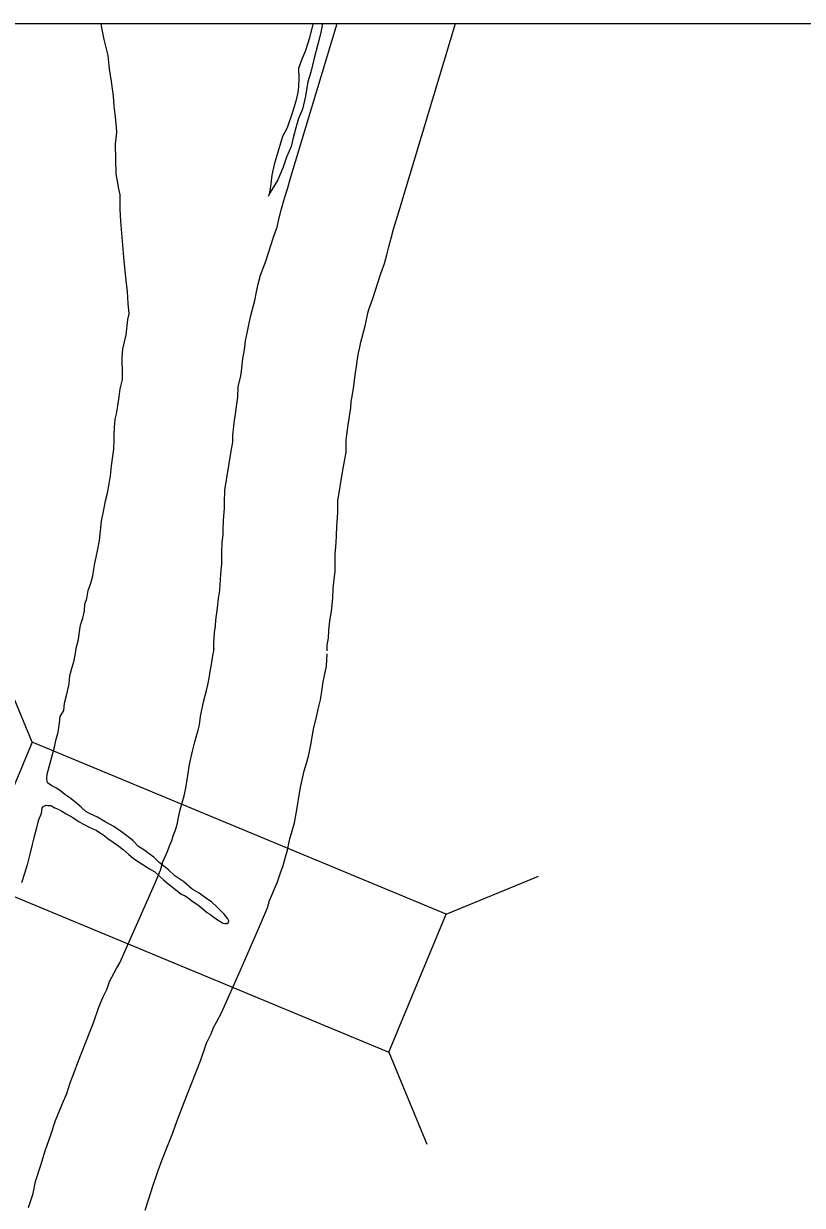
# Model space of a CAD drawing. Extents: x 1370567 to 1373900, y 377514 to 379648.
# Drawn here: x 1370782.14 to 1370802.76, y 379521.23 to 379552.54 of the extents above; entities that cross this region are included whole.
import ezdxf

# ---------------------------------------------------------------- set-up
doc = ezdxf.new("R2010")
doc.units = 0
doc.layers.add('Default', color=7, linetype='Continuous')
doc.layers.add('Survey Symbols', color=7, linetype='Continuous')

msp = doc.modelspace()

# ---------------------------------------------------------------- linework, layer by layer
at = {"layer": 'Default'}
for p, q in [((1370782.362, 379533.507), (1370781.355, 379535.947)), ((1370793.332, 379528.946), (1370795.773, 379529.953)), ((1370791.812, 379525.29), (1370792.819, 379522.849))]:
    msp.add_line(p, q, dxfattribs=at)
for points in [[(1370783.592, 379536.22), (1370783.611, 379536.37), (1370783.649, 379536.601), (1370783.707, 379536.791), (1370783.755, 379536.982), (1370783.764, 379537.162), (1370783.813, 379537.312), (1370783.851, 379537.523), (1370783.919, 379537.713), (1370783.968, 379537.914), (1370783.996, 379538.084), (1370784.025, 379538.244), (1370784.063, 379538.405), (1370784.102, 379538.615), (1370784.15, 379538.846), (1370784.178, 379539.106), (1370784.206, 379539.356), (1370784.263, 379539.657), (1370784.311, 379539.898), (1370784.359, 379540.098), (1370784.398, 379540.298), (1370784.436, 379540.559), (1370784.463, 379540.829), (1370784.501, 379541.08), (1370784.53, 379541.27), (1370784.538, 379541.51), (1370784.537, 379541.65), (1370784.545, 379541.85), (1370784.563, 379542.061), (1370784.602, 379542.201), (1370784.63, 379542.411), (1370784.668, 379542.652), (1370784.697, 379542.862), (1370784.755, 379543.113), (1370784.762, 379543.383), (1370784.751, 379543.533), (1370784.75, 379543.693), (1370784.768, 379543.923), (1370784.855, 379544.294), (1370784.902, 379544.705), (1370784.93, 379544.855), (1370784.908, 379545.125), (1370784.886, 379545.445), (1370784.854, 379545.735), (1370784.832, 379545.995), (1370784.789, 379546.354), (1370784.712, 379547.304), (1370784.699, 379547.614), (1370784.696, 379548.004), (1370784.665, 379548.164), (1370784.613, 379548.424), (1370784.592, 379548.554), (1370784.576, 379549.344), (1370784.604, 379549.664), (1370784.603, 379549.794), (1370784.57, 379550.074), (1370784.538, 379550.354), (1370784.516, 379550.624), (1370784.463, 379551.004), (1370784.411, 379551.343), (1370784.378, 379551.693), (1370784.275, 379552.123), (1370784.213, 379552.432), (1370784.197, 379552.541)], [(1370783.592, 379536.22), (1370783.611, 379536.37), (1370783.649, 379536.601), (1370783.707, 379536.791), (1370783.755, 379536.982), (1370783.764, 379537.162), (1370783.813, 379537.312), (1370783.851, 379537.523), (1370783.919, 379537.713), (1370783.968, 379537.914), (1370783.996, 379538.084), (1370784.025, 379538.244), (1370784.063, 379538.405), (1370784.102, 379538.615), (1370784.15, 379538.846), (1370784.178, 379539.106), (1370784.206, 379539.356), (1370784.263, 379539.657), (1370784.311, 379539.898), (1370784.359, 379540.098), (1370784.398, 379540.298), (1370784.436, 379540.559), (1370784.463, 379540.829), (1370784.501, 379541.08), (1370784.53, 379541.27), (1370784.538, 379541.51), (1370784.537, 379541.65), (1370784.545, 379541.85), (1370784.563, 379542.061), (1370784.602, 379542.201), (1370784.63, 379542.411), (1370784.668, 379542.652), (1370784.697, 379542.862), (1370784.755, 379543.113), (1370784.762, 379543.383), (1370784.751, 379543.533), (1370784.75, 379543.693), (1370784.768, 379543.923), (1370784.855, 379544.294), (1370784.902, 379544.705), (1370784.93, 379544.855), (1370784.908, 379545.125), (1370784.886, 379545.445), (1370784.854, 379545.735), (1370784.832, 379545.995), (1370784.789, 379546.354), (1370784.712, 379547.304), (1370784.699, 379547.614), (1370784.696, 379548.004), (1370784.665, 379548.164), (1370784.613, 379548.424), (1370784.592, 379548.554), (1370784.576, 379549.344), (1370784.604, 379549.664), (1370784.603, 379549.794), (1370784.57, 379550.074), (1370784.538, 379550.354), (1370784.516, 379550.624), (1370784.463, 379551.004), (1370784.411, 379551.343), (1370784.378, 379551.693), (1370784.275, 379552.123), (1370784.213, 379552.432), (1370784.197, 379552.541)], [(1370787.179, 379535.903), (1370787.178, 379536.12), (1370787.194, 379536.41), (1370787.221, 379536.573), (1370787.228, 379536.739), (1370787.272, 379537.063), (1370787.297, 379537.306), (1370787.322, 379537.419), (1370787.332, 379537.535), (1370787.35, 379537.812), (1370787.372, 379538.068), (1370787.392, 379538.218), (1370787.391, 379538.286), (1370787.389, 379538.538), (1370787.401, 379538.789), (1370787.42, 379539.008), (1370787.427, 379539.117), (1370787.436, 379539.383), (1370787.461, 379539.694), (1370787.459, 379539.842), (1370787.472, 379540.183), (1370787.632, 379541.214), (1370787.677, 379541.455), (1370787.676, 379541.63), (1370787.707, 379541.879), (1370787.727, 379542.036), (1370787.747, 379542.184), (1370787.767, 379542.335), (1370787.813, 379542.644), (1370787.824, 379542.922), (1370787.89, 379543.209), (1370787.907, 379543.331), (1370787.947, 379543.659), (1370787.986, 379543.895), (1370788.017, 379544.134), (1370788.065, 379544.387), (1370788.109, 379544.602), (1370788.156, 379544.812), (1370788.258, 379545.205), (1370788.304, 379545.433), (1370788.352, 379545.634), (1370788.416, 379545.879), (1370788.557, 379546.246), (1370788.758, 379546.886), (1370788.837, 379547.103), (1370788.851, 379547.153), (1370788.899, 379547.36), (1370788.972, 379547.632), (1370789.047, 379547.919), (1370789.132, 379548.193), (1370789.199, 379548.418), (1370790.444, 379552.541)], [(1370789.802, 379552.541), (1370789.798, 379552.528), (1370789.711, 379552.167), (1370789.604, 379551.826), (1370789.496, 379551.575), (1370789.418, 379551.355), (1370789.43, 379551.115), (1370789.422, 379550.864), (1370789.403, 379550.714), (1370789.345, 379550.484), (1370789.258, 379550.193), (1370789.121, 379549.781), (1370788.993, 379549.55), (1370788.867, 379549.139), (1370788.77, 379548.808), (1370788.712, 379548.528), (1370788.674, 379548.227), (1370788.646, 379548.027), (1370788.617, 379547.957)], [(1370789.802, 379552.541), (1370789.798, 379552.528), (1370789.711, 379552.167), (1370789.604, 379551.826), (1370789.496, 379551.575), (1370789.418, 379551.355), (1370789.43, 379551.115), (1370789.422, 379550.864), (1370789.403, 379550.714), (1370789.345, 379550.484), (1370789.258, 379550.193), (1370789.121, 379549.781), (1370788.993, 379549.55), (1370788.867, 379549.139), (1370788.77, 379548.808), (1370788.712, 379548.528), (1370788.674, 379548.227), (1370788.646, 379548.027), (1370788.617, 379547.957)], [(1370790.052, 379552.541), (1370790.009, 379552.31), (1370789.941, 379552.029), (1370789.825, 379551.588), (1370789.748, 379551.257), (1370789.67, 379550.997), (1370789.603, 379550.616), (1370789.526, 379550.275), (1370789.418, 379550.024), (1370789.351, 379549.783), (1370789.273, 379549.513), (1370789.225, 379549.282), (1370789.097, 379549.001), (1370789.01, 379548.74), (1370788.873, 379548.399), (1370788.646, 379548.027)], [(1370790.052, 379552.541), (1370790.009, 379552.31), (1370789.941, 379552.029), (1370789.825, 379551.588), (1370789.748, 379551.257), (1370789.67, 379550.997), (1370789.603, 379550.616), (1370789.526, 379550.275), (1370789.418, 379550.024), (1370789.351, 379549.783), (1370789.273, 379549.513), (1370789.225, 379549.282), (1370789.097, 379549.001), (1370789.01, 379548.74), (1370788.873, 379548.399), (1370788.646, 379548.027)], [(1370790.179, 379535.925), (1370790.178, 379536.048), (1370790.18, 379536.078), (1370790.21, 379536.256), (1370790.219, 379536.47), (1370790.251, 379536.708), (1370790.264, 379536.825), (1370790.296, 379536.973), (1370790.324, 379537.317), (1370790.341, 379537.581), (1370790.356, 379537.746), (1370790.393, 379538.037), (1370790.391, 379538.309), (1370790.39, 379538.477), (1370790.395, 379538.586), (1370790.413, 379538.788), (1370790.424, 379538.98), (1370790.432, 379539.214), (1370790.461, 379539.584), (1370790.46, 379539.796), (1370790.464, 379539.896), (1370790.59, 379540.709), (1370790.679, 379541.189), (1370790.677, 379541.454), (1370790.684, 379541.506), (1370790.702, 379541.649), (1370790.72, 379541.782), (1370790.737, 379541.912), (1370790.805, 379542.364), (1370790.811, 379542.526), (1370790.842, 379542.661), (1370790.881, 379542.939), (1370790.917, 379543.233), (1370790.954, 379543.458), (1370790.98, 379543.66), (1370791.009, 379543.807), (1370791.042, 379543.973), (1370791.072, 379544.103), (1370791.183, 379544.533), (1370791.234, 379544.786), (1370791.263, 379544.907), (1370791.277, 379544.963), (1370791.391, 379545.257), (1370791.599, 379545.921), (1370791.696, 379546.186), (1370791.76, 379546.417), (1370791.809, 379546.631), (1370791.872, 379546.861), (1370791.933, 379547.095), (1370792.003, 379547.323), (1370792.073, 379547.559), (1370793.578, 379552.541)], [(1370782.619, 379531.75), (1370782.649, 379531.78), (1370782.659, 379531.8), (1370782.679, 379531.811), (1370782.738, 379531.831), (1370782.788, 379531.822), (1370782.818, 379531.822), (1370782.848, 379531.822), (1370782.878, 379531.812), (1370782.918, 379531.793), (1370782.968, 379531.763), (1370783.058, 379531.724), (1370783.149, 379531.674), (1370783.269, 379531.605), (1370783.439, 379531.507), (1370783.61, 379531.388), (1370783.74, 379531.319), (1370783.86, 379531.26), (1370783.97, 379531.211), (1370784.06, 379531.172), (1370784.151, 379531.112), (1370784.241, 379531.053), (1370784.371, 379530.954), (1370784.512, 379530.855), (1370784.622, 379530.776), (1370784.772, 379530.657), (1370784.923, 379530.528), (1370785.044, 379530.429), (1370785.154, 379530.35), (1370785.324, 379530.242), (1370785.475, 379530.143), (1370785.615, 379530.064), (1370785.746, 379529.945), (1370785.846, 379529.856), (1370785.967, 379529.747), (1370786.157, 379529.598), (1370786.308, 379529.479), (1370786.418, 379529.43), (1370786.508, 379529.371), (1370786.588, 379529.312), (1370786.699, 379529.232), (1370786.789, 379529.163), (1370786.89, 379529.074), (1370787.01, 379528.985), (1370787.07, 379528.945), (1370787.18, 379528.866), (1370787.301, 379528.777), (1370787.351, 379528.748), (1370787.401, 379528.718), (1370787.471, 379528.699), (1370787.521, 379528.699), (1370787.561, 379528.729), (1370787.57, 379528.769), (1370787.55, 379528.819), (1370787.449, 379528.949), (1370787.258, 379529.137), (1370787.117, 379529.276), (1370786.987, 379529.355), (1370786.786, 379529.503), (1370786.606, 379529.612), (1370786.385, 379529.8), (1370786.145, 379529.958), (1370785.974, 379530.117), (1370785.733, 379530.315), (1370785.592, 379530.454), (1370785.462, 379530.543), (1370785.321, 379530.652), (1370785.181, 379530.741), (1370785.03, 379530.9), (1370784.869, 379531.018), (1370784.729, 379531.127), (1370784.528, 379531.266), (1370784.298, 379531.394), (1370784.098, 379531.512), (1370783.887, 379531.61), (1370783.787, 379531.67), (1370783.667, 379531.779), (1370783.486, 379531.927), (1370783.365, 379532.026), (1370783.235, 379532.115), (1370783.125, 379532.204), (1370783.014, 379532.284), (1370782.884, 379532.343), (1370782.774, 379532.422), (1370782.753, 379532.532), (1370782.762, 379532.652), (1370782.956, 379533.374), (1370783.004, 379533.584), (1370783.052, 379533.765), (1370783.09, 379534.015), (1370783.109, 379534.185), (1370783.207, 379534.346), (1370783.226, 379534.536), (1370783.284, 379534.777), (1370783.342, 379535.047), (1370783.36, 379535.268), (1370783.428, 379535.488), (1370783.476, 379535.669), (1370783.515, 379535.859), (1370783.543, 379536.03), (1370783.592, 379536.22)], [(1370782.957, 379533.378), (1370783.004, 379533.584), (1370783.052, 379533.765), (1370783.09, 379534.015), (1370783.109, 379534.185), (1370783.207, 379534.346), (1370783.226, 379534.536), (1370783.284, 379534.777), (1370783.342, 379535.047), (1370783.36, 379535.268), (1370783.428, 379535.488), (1370783.476, 379535.669), (1370783.515, 379535.859), (1370783.543, 379536.03), (1370783.592, 379536.22)], [(1370782.272, 379521.172), (1370782.389, 379521.549), (1370782.45, 379521.865), (1370782.594, 379522.299), (1370782.713, 379522.674), (1370782.866, 379523.125), (1370782.987, 379523.477), (1370783.17, 379523.927), (1370783.28, 379524.196), (1370783.374, 379524.476), (1370783.481, 379524.751), (1370783.579, 379525.012), (1370784.002, 379526.096), (1370784.134, 379526.48), (1370784.248, 379526.758), (1370784.341, 379526.948), (1370784.418, 379527.162), (1370784.599, 379527.502), (1370784.683, 379527.659), (1370785.13, 379528.658), (1370785.603, 379529.735), (1370785.761, 379530.116), (1370785.824, 379530.332), (1370785.937, 379530.587), (1370786.009, 379530.777), (1370786.062, 379530.894), (1370786.103, 379531.02), (1370786.15, 379531.15), (1370786.175, 379531.237), (1370786.21, 379531.36), (1370786.232, 379531.47), (1370786.289, 379531.706), (1370786.338, 379531.893), (1370786.392, 379532.079), (1370786.432, 379532.284), (1370786.485, 379532.62), (1370786.531, 379532.908), (1370786.612, 379533.267), (1370786.67, 379533.511), (1370786.759, 379533.82), (1370786.781, 379533.893), (1370786.795, 379533.964), (1370786.823, 379534.181), (1370786.9, 379534.57), (1370786.981, 379534.872), (1370787.014, 379535.026), (1370787.055, 379535.203), (1370787.083, 379535.376), (1370787.111, 379535.561), (1370787.149, 379535.799), (1370787.178, 379535.927), (1370787.181, 379535.981)], [(1370785.358, 379521.105), (1370785.448, 379521.373), (1370785.564, 379521.741), (1370785.704, 379522.153), (1370785.797, 379522.423), (1370785.948, 379522.796), (1370786.093, 379523.149), (1370786.195, 379523.452), (1370786.283, 379523.679), (1370786.381, 379523.94), (1370786.82, 379525.064), (1370786.943, 379525.423), (1370786.985, 379525.526), (1370787.109, 379525.778), (1370787.169, 379525.946), (1370787.244, 379526.088), (1370787.376, 379526.333), (1370787.872, 379527.443), (1370788.362, 379528.555), (1370788.595, 379529.118), (1370788.65, 379529.304), (1370788.714, 379529.45), (1370788.779, 379529.621), (1370788.863, 379529.805), (1370788.939, 379530.041), (1370789.009, 379530.233), (1370789.063, 379530.426), (1370789.125, 379530.644), (1370789.16, 379530.815), (1370789.2, 379530.979), (1370789.229, 379531.093), (1370789.311, 379531.369), (1370789.387, 379531.766), (1370789.448, 379532.15), (1370789.479, 379532.344), (1370789.533, 379532.586), (1370789.571, 379532.744), (1370789.638, 379532.976), (1370789.694, 379533.164), (1370789.757, 379533.474), (1370789.786, 379533.697), (1370789.824, 379533.89), (1370789.899, 379534.17), (1370789.943, 379534.377), (1370789.999, 379534.621), (1370790.047, 379534.908), (1370790.076, 379535.104), (1370790.096, 379535.227), (1370790.163, 379535.52), (1370790.178, 379535.846)], [(1370782.619, 379531.75), (1370782.601, 379531.61), (1370782.522, 379531.419), (1370782.474, 379531.199), (1370782.406, 379530.968), (1370782.368, 379530.788), (1370782.309, 379530.567), (1370782.232, 379530.256), (1370782.164, 379530.026), (1370782.086, 379529.775)]]:
    msp.add_lwpolyline(points, dxfattribs=at)
msp.add_lwpolyline([(1370780.842, 379529.85), (1370791.812, 379525.29), (1370793.332, 379528.946), (1370782.362, 379533.507)], close=True, dxfattribs=at)
at = {"layer": 'Survey Symbols'}
msp.add_lwpolyline([(1370727.274, 379552.541), (1371456.671, 379552.541), (1371456.671, 378768.055), (1370727.274, 378768.055)], close=True, dxfattribs=at)
msp.add_lwpolyline([(1370727.274, 379552.541), (1371456.671, 379552.541), (1371456.671, 378768.055), (1370727.274, 378768.055)], close=True, dxfattribs=at)
msp.add_lwpolyline([(1370727.274, 379552.541), (1371456.671, 379552.541), (1371456.671, 378768.055), (1370727.274, 378768.055)], close=True, dxfattribs=at)
msp.add_lwpolyline([(1370727.274, 379552.541), (1371456.671, 379552.541), (1371456.671, 378768.055), (1370727.274, 378768.055)], close=True, dxfattribs=at)
msp.add_lwpolyline([(1370727.274, 379552.541), (1371456.671, 379552.541), (1371456.671, 378768.055), (1370727.274, 378768.055)], close=True, dxfattribs=at)
msp.add_lwpolyline([(1370727.274, 379552.541), (1371456.671, 379552.541), (1371456.671, 378768.055), (1370727.274, 378768.055)], close=True, dxfattribs=at)

doc.saveas('drawing.dxf')
